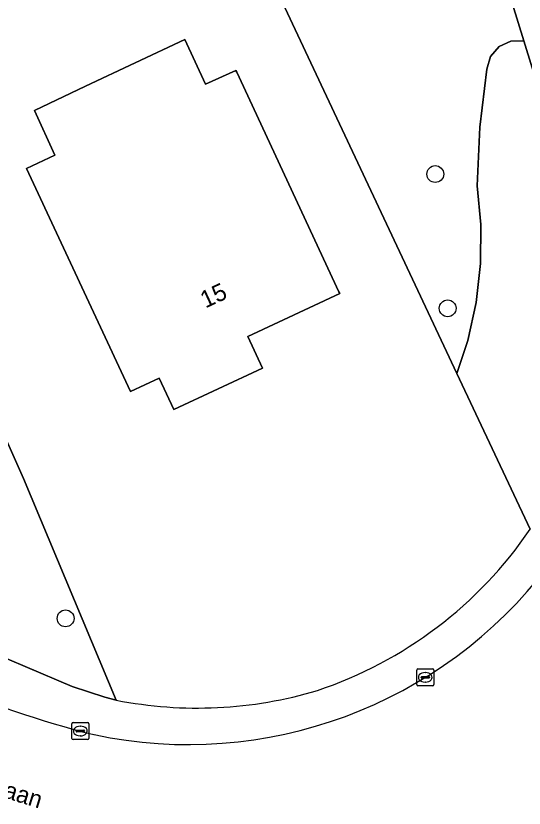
# Model space of a CAD drawing. Extents: x 161772 to 163126, y 383092 to 383917.
# Drawn here: x 163028.84 to 163058.41, y 383767.19 to 383813.24 of the extents above; entities that cross this region are included whole.
import ezdxf

# ---------------------------------------------------------------- set-up
doc = ezdxf.new("R2010")
doc.units = 0
for name, color, linetype in [('IMGEO_Boom', 7, 'Continuous'), ('IMGEO_Erf', 7, 'Continuous'), ('IMGEO_Groenvoorziening', 7, 'Continuous'), ('IMGEO_Hek', 7, 'Continuous'), ('IMGEO_Kolk', 7, 'Continuous'), ('IMGEO_Loofbos', 7, 'Continuous'), ('IMGEO_Openbare_ruimte_label', 7, 'Continuous'), ('IMGEO_Pand', 7, 'Continuous'), ('IMGEO_Pand_nummerreeks', 7, 'Continuous'), ('IMGEO_Rijbaan_lokaal_gesloten', 7, 'Continuous'), ('IMGEO_Voetpad_open', 7, 'Continuous')]:
    doc.layers.add(name, color=color, linetype=linetype)

msp = doc.modelspace()

# ---------------------------------------------------------------- linework, layer by layer
at = {"layer": 'IMGEO_Boom'}
for centre in [(163053.239, 383804.048), (163053.96, 383796.245), (163031.738, 383778.225)]:
    msp.add_circle(centre, 0.489, dxfattribs=at)
at = {"layer": 'IMGEO_Erf'}
for points in [[(162967.941, 383871.022), (162970.652, 383849.937), (162968.631, 383849.671), (162976.585, 383833.763), (162985.544, 383838.537), (162988.151, 383837.617), (162990.388, 383836.005), (162994.576, 383832.473), (162998.604, 383828.662), (163004.335, 383822.932), (163008.614, 383818.377), (163012.262, 383814.494), (163017.313, 383808.079), (163020.339, 383803.467), (163023.181, 383798.722), (163025.834, 383793.881), (163027.02, 383791.42), (163029.281, 383786.356), (163034.681, 383773.47)], [(163058.756, 383783.402), (163054.498, 383792.461), (163029.33, 383845.982)]]:
    msp.add_lwpolyline(points, dxfattribs=at)
msp.add_lwpolyline([(163029.469, 383804.372), (163031.112, 383805.151), (163029.922, 383807.747), (163032.897, 383809.148), (163038.666, 383811.863), (163039.884, 383809.276), (163041.647, 383810.075), (163041.697, 383809.967), (163047.634, 383797.21), (163047.684, 383797.102), (163042.335, 383794.612), (163043.192, 383792.772), (163038.024, 383790.367), (163037.174, 383792.194), (163035.518, 383791.415)], close=True, dxfattribs=at)
for centre, radius, start, end in [((163038.622, 383797.133), 24.37, 288.5895, 325.7073), ((163039.392, 383797.505), 24.492, 258.9101, 286.6048)]:
    msp.add_arc(centre, radius, start, end, dxfattribs=at)
at = {"layer": 'IMGEO_Groenvoorziening'}
for points in [[(163021.823, 383778.938), (163027.536, 383776.209), (163032.111, 383774.271), (163034.027, 383773.643), (163034.681, 383773.47), (163029.281, 383786.356), (163027.02, 383791.42), (163025.834, 383793.881), (163023.181, 383798.722), (163020.339, 383803.467), (163017.313, 383808.079), (163012.262, 383814.494), (163011.426, 383813.876), (163014.336, 383810.149)], [(163061.691, 383801.12), (163058.398, 383811.788), (163057.641, 383811.775), (163056.955, 383811.456), (163056.458, 383810.885), (163056.235, 383810.142), (163055.838, 383806.766), (163055.673, 383803.37), (163055.89, 383801.112), (163055.87, 383798.844), (163055.613, 383796.591), (163055.122, 383794.376), (163054.498, 383792.461), (163058.756, 383783.402)]]:
    msp.add_lwpolyline(points, dxfattribs=at)
at = {"layer": 'IMGEO_Hek'}
msp.add_lwpolyline([(163034.681, 383773.47), (163029.281, 383786.356), (163027.02, 383791.42), (163025.834, 383793.881), (163023.181, 383798.722), (163020.339, 383803.467), (163017.313, 383808.079), (163012.262, 383814.494)], dxfattribs=at)
at = {"layer": 'IMGEO_Kolk'}
for p, q in [((163052.158, 383774.372), (163052.158, 383775.224)), ((163052.233, 383775.298), (163053.085, 383775.298)), ((163052.646, 383775.078), (163052.671, 383775.078)), ((163053.159, 383775.224), (163053.159, 383774.372)), ((163052.417, 383774.792), (163052.417, 383774.804)), ((163052.855, 383774.755), (163052.457, 383774.755)), ((163052.46, 383774.841), (163052.858, 383774.841)), ((163052.669, 383774.518), (163052.644, 383774.518)), ((163052.901, 383774.804), (163052.901, 383774.792)), ((163053.085, 383774.298), (163052.233, 383774.298)), ((163032.169, 383772.177), (163033.021, 383772.177)), ((163032.094, 383771.251), (163032.094, 383772.103)), ((163032.396, 383771.72), (163032.794, 383771.72)), ((163032.582, 383771.957), (163032.607, 383771.957)), ((163033.095, 383772.103), (163033.095, 383771.251)), ((163032.353, 383771.671), (163032.353, 383771.683)), ((163032.791, 383771.634), (163032.393, 383771.634)), ((163032.605, 383771.397), (163032.58, 383771.397)), ((163032.837, 383771.683), (163032.837, 383771.671)), ((163033.021, 383771.177), (163032.169, 383771.177))]:
    msp.add_line(p, q, dxfattribs=at)
for points in [[(163052.158, 383774.372), (163052.158, 383775.224)], [(163052.233, 383775.298), (163053.085, 383775.298)], [(163053.159, 383775.224), (163053.159, 383774.372)], [(163053.085, 383774.298), (163052.233, 383774.298)], [(163032.169, 383772.177), (163033.021, 383772.177)], [(163032.094, 383771.251), (163032.094, 383772.103)], [(163033.095, 383772.103), (163033.095, 383771.251)], [(163033.021, 383771.177), (163032.169, 383771.177)]]:
    msp.add_lwpolyline(points, dxfattribs=at)
for centre, radius, start, end in [((163052.235, 383775.222), 0.0765, 91.552, 178.448), ((163052.235, 383775.222), 0.0765, 91.552, 178.448), ((163053.083, 383775.222), 0.0765, 1.552, 88.448), ((163053.083, 383775.222), 0.0765, 1.552, 88.448), ((163052.457, 383774.801), 0.0403, 85.8775, 175.7526), ((163052.454, 383774.791), 0.0366, 178.938, 274.7102), ((163052.858, 383774.798), 0.043, 264.8664, 352.4533), ((163052.862, 383774.803), 0.0386, 1.7309, 96.639), ((163052.235, 383774.374), 0.0765, 181.552, 268.448), ((163052.235, 383774.374), 0.0765, 181.552, 268.448), ((163053.083, 383774.374), 0.0765, 271.552, 358.448), ((163053.083, 383774.374), 0.0765, 271.552, 358.448), ((163032.171, 383772.101), 0.0765, 91.552, 178.448), ((163032.171, 383772.101), 0.0765, 91.552, 178.448), ((163033.019, 383772.101), 0.0765, 1.552, 88.448), ((163033.019, 383772.101), 0.0765, 1.552, 88.448), ((163032.393, 383771.68), 0.0403, 85.8775, 175.7526), ((163032.798, 383771.682), 0.0386, 1.7309, 96.639), ((163032.171, 383771.253), 0.0765, 181.552, 268.448), ((163032.171, 383771.253), 0.0765, 181.552, 268.448), ((163032.39, 383771.67), 0.0366, 178.938, 274.7102), ((163032.794, 383771.677), 0.043, 264.8664, 352.4533), ((163033.019, 383771.253), 0.0765, 271.552, 358.448), ((163033.019, 383771.253), 0.0765, 271.552, 358.448)]:
    msp.add_arc(centre, radius, start, end, dxfattribs=at)
for centre, major_axis, ratio, start_param, end_param in [((163052.645, 383774.798), (-0.387, 0.002), 0.722429, 4.712389, 7.853982), ((163052.67, 383774.798), (-0.39, 0.002), 0.717154, 1.570796, 4.712389), ((163032.581, 383771.677), (-0.387, 0.002), 0.722429, 4.712389, 7.853982), ((163032.606, 383771.677), (-0.39, 0.002), 0.717154, 1.570796, 4.712389)]:
    msp.add_ellipse(centre, major_axis=major_axis, ratio=ratio, start_param=start_param, end_param=end_param, dxfattribs=at)
at = {"layer": 'IMGEO_Loofbos'}
msp.add_lwpolyline([(163031.293, 383885.722), (163028.301, 383884.49), (163028.124, 383884.904), (163030.683, 383885.997), (163021.142, 383908.099), (163014.091, 383907.444), (163019.19, 383883.816), (163025.783, 383853.524), (163029.33, 383845.982), (163054.498, 383792.461), (163055.122, 383794.376), (163055.613, 383796.591), (163055.87, 383798.844), (163055.89, 383801.112), (163055.673, 383803.37), (163055.838, 383806.766), (163056.235, 383810.142), (163056.458, 383810.885), (163056.955, 383811.456), (163057.641, 383811.775), (163058.398, 383811.788), (163055.176, 383822.221), (163049.067, 383839.97), (163038.287, 383868.578)], close=True, dxfattribs=at)
at = {"layer": 'IMGEO_Pand'}
msp.add_lwpolyline([(163029.469, 383804.372), (163035.518, 383791.415), (163037.174, 383792.194), (163038.024, 383790.367), (163043.192, 383792.772), (163042.335, 383794.612), (163047.684, 383797.102), (163047.634, 383797.21), (163041.697, 383809.967), (163041.647, 383810.075), (163039.884, 383809.276), (163038.666, 383811.863), (163032.897, 383809.148), (163029.922, 383807.747), (163031.112, 383805.151)], close=True, dxfattribs=at)
at = {"layer": 'IMGEO_Rijbaan_lokaal_gesloten'}
for centre, radius, start, end in [((163038.878, 383797.169), 26.277, 257.9457, 322.7357), ((163047.364, 383827.565), 57.808, 246.46044, 256.01078)]:
    msp.add_arc(centre, radius, start, end, dxfattribs=at)
at = {"layer": 'IMGEO_Voetpad_open'}
for points in [[(163030.266, 383893.207), (163023.66, 383908.336), (163021.613, 383908.142), (163031.293, 383885.722), (163038.287, 383868.578), (163049.067, 383839.97), (163055.176, 383822.221), (163058.398, 383811.788), (163061.691, 383801.12), (163062.18, 383800.017), (163064.337, 383792.549)], [(163034.681, 383773.47), (163034.027, 383773.643), (163032.111, 383774.271), (163027.536, 383776.209), (163021.823, 383778.938)]]:
    msp.add_lwpolyline(points, dxfattribs=at)
for centre, radius, start, end in [((163038.622, 383797.133), 24.37, 288.5895, 325.7073), ((163038.878, 383797.169), 26.277, 257.9457, 322.7357), ((163047.364, 383827.565), 57.808, 246.46044, 256.01078), ((163039.392, 383797.505), 24.492, 258.9101, 286.6048)]:
    msp.add_arc(centre, radius, start, end, dxfattribs=at)

# ---------------------------------------------------------------- texts
at = {"layer": 'IMGEO_Openbare_ruimte_label'}
msp.add_text('Meerkollaan', height=1, rotation=342.7793, dxfattribs=at).set_placement((163023.245, 383769.325))
at = {"layer": 'IMGEO_Pand_nummerreeks'}
msp.add_text('15', height=1, rotation=25.0538, dxfattribs=at).set_placement((163039.871, 383796.231))

doc.saveas('drawing.dxf')
